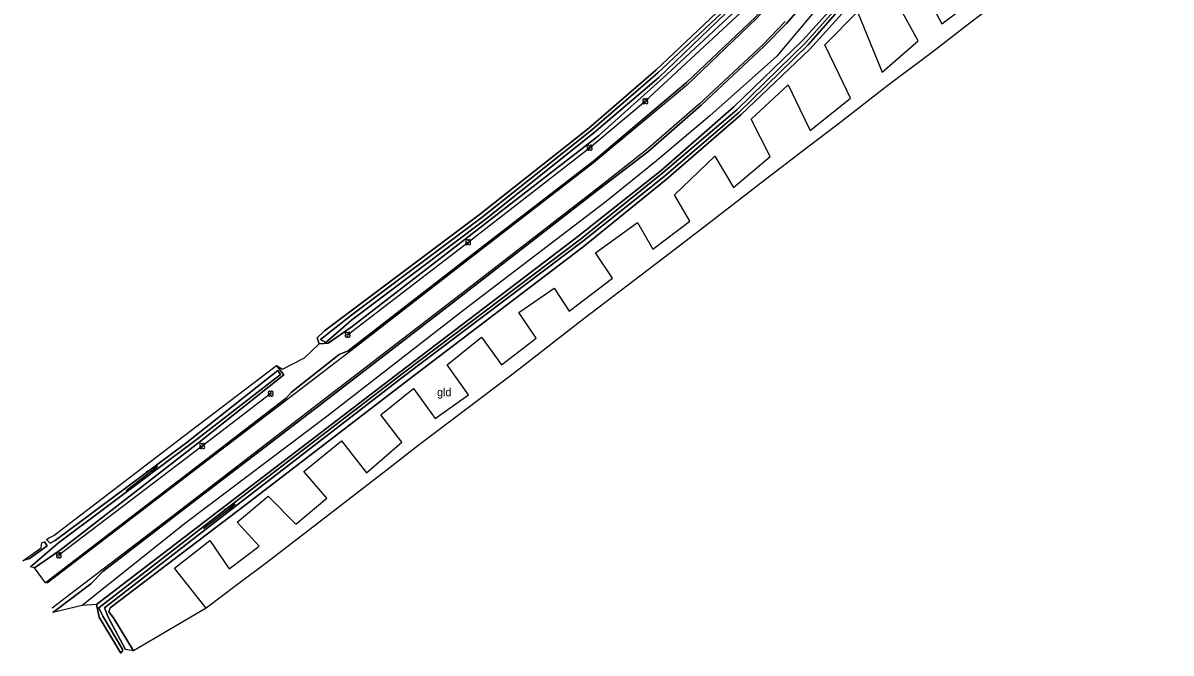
# Model space of a CAD drawing. Extents: x 154825 to 158680, y 370717 to 378075.
# Drawn here: x 155337 to 155480.5, y 377025.1 to 377103.7 of the extents above; entities that cross this region are included whole.
import ezdxf

# ---------------------------------------------------------------- set-up
doc = ezdxf.new("R2010")
doc.units = 0
for name, color, linetype in [('boom', 7, 'Continuous'), ('breuklijn', 7, 'Continuous'), ('deelstreep(1-3)', 7, 'Continuous'), ('grasland_productiegrasl(vs)', 7, 'Continuous'), ('hoogteverschillijn', 7, 'Continuous'), ('insteek sloot', 7, 'Continuous'), ('maaiveldlijn algemeen - gesloten verharding', 7, 'Continuous'), ('Sloot bodem', 7, 'Continuous'), ('stroomrichting  watergangen', 7, 'Continuous'), ('vlak_Grasland', 7, 'Continuous'), ('vlak_Grazige_vegetatie', 7, 'Continuous')]:
    doc.layers.add(name, color=color, linetype=linetype)

msp = doc.modelspace()

# ---------------------------------------------------------------- linework, layer by layer
at = {"layer": 'boom'}
for points in [[(155377.6, 377064.8), (155392.65, 377076.37), (155407.83, 377088.17), (155414.78, 377093.98), (155429, 377107.21), (155435.44, 377114.54), (155441.18, 377121.83), (155447.55, 377130.72), (155453.16, 377140.59), (155460.09, 377153.53), (155463.77, 377161.8), (155468.12, 377175.7), (155472.18, 377189.91), (155474.03, 377197.76)], [(155367.99, 377057.46), (155359.43, 377050.91), (155341.52, 377037.26)]]:
    msp.add_lwpolyline(points, dxfattribs=at)
for centre in [(155414.78, 377093.98), (155407.83, 377088.17), (155392.65, 377076.37), (155377.6, 377064.8), (155367.99, 377057.46), (155359.43, 377050.91), (155341.52, 377037.26)]:
    msp.add_circle(centre, 0.006, dxfattribs=at)
for centre, start, end in [((155414.62, 377094.14), 357.075, 272.925), ((155414.62, 377093.82), 87.075, 2.925), ((155414.94, 377094.14), 267.075, 182.925), ((155414.94, 377093.82), 177.075, 92.925), ((155407.67, 377088.33), 357.075, 272.925), ((155407.67, 377088.01), 87.075, 2.925), ((155407.99, 377088.33), 267.075, 182.925), ((155407.99, 377088.01), 177.075, 92.925), ((155392.5, 377076.53), 357.075, 272.925), ((155392.5, 377076.21), 87.075, 2.925), ((155392.81, 377076.53), 267.075, 182.925), ((155392.81, 377076.21), 177.075, 92.925), ((155377.44, 377064.96), 357.075, 272.925), ((155377.44, 377064.65), 87.075, 2.925), ((155377.76, 377064.96), 267.075, 182.925), ((155377.76, 377064.65), 177.075, 92.925), ((155367.83, 377057.62), 357.075, 272.925), ((155367.83, 377057.3), 87.075, 2.925), ((155368.15, 377057.62), 267.075, 182.925), ((155368.15, 377057.3), 177.075, 92.925), ((155359.27, 377051.07), 357.075, 272.925), ((155359.27, 377050.76), 87.075, 2.925), ((155359.59, 377051.07), 267.075, 182.925), ((155359.59, 377050.76), 177.075, 92.925), ((155341.37, 377037.41), 357.075, 272.925), ((155341.37, 377037.1), 87.075, 2.925), ((155341.68, 377037.41), 267.075, 182.925), ((155341.68, 377037.1), 177.075, 92.925)]:
    msp.add_arc(centre, 0.158, start, end, dxfattribs=at)
at = {"layer": 'breuklijn'}
for points in [[(155480.47, 377195.04), (155478.46, 377186.17), (155475.34, 377175.98), (155472.67, 377167.23), (155468.75, 377156.97), (155465.03, 377148.79), (155460.98, 377140.68), (155457.76, 377134.65), (155452.98, 377126.7), (155444.26, 377114.84), (155438.11, 377107.79), (155433.61, 377102.43), (155431.21, 377099.59), (155422.86, 377092.13), (155416.2, 377086.51), (155409.89, 377081.45), (155392.17, 377067.93), (155375.15, 377054.71), (155357.38, 377041.3), (155344.45, 377031.01)], [(155369.46, 377060.52), (155372.22, 377061.91), (155374.04, 377063.68)]]:
    msp.add_lwpolyline(points, dxfattribs=at)
at = {"layer": 'deelstreep(1-3)'}
for points in [[(155477.46, 377208.51), (155476.34, 377200.59), (155473.15, 377185.68), (155469.83, 377174.01), (155465.88, 377162.56), (155460.84, 377150.5), (155455.27, 377139.85), (155449.42, 377130.25), (155444.28, 377122.85), (155436.81, 377113.34), (155428.71, 377104.37), (155419.95, 377095.96), (155408.26, 377086.23), (155394.72, 377075.74), (155378.7, 377063.34), (155369.81, 377056.5), (155360.13, 377049.15), (155340.07, 377033.79)], [(155432.27, 377103.93), (155429.5, 377101.08), (155421.57, 377093.64), (155414.89, 377087.88), (155408.66, 377082.93), (155390.76, 377069.07), (155374.34, 377056.47), (155356.34, 377042.62), (155343.02, 377032.44), (155340.7, 377030.64)]]:
    msp.add_lwpolyline(points, dxfattribs=at)
at = {"layer": 'hoogteverschillijn'}
for points in [[(155449.54, 377107.92), (155451.82, 377103.65), (155457.4, 377107.84)], [(155458.96, 377106.47), (155455.16, 377103.6), (155450.7, 377100.16), (155445.09, 377095.92), (155438.88, 377091.09), (155435.1, 377088.23), (155429.78, 377084.17), (155421.68, 377077.91), (155417.08, 377074.38), (155407.11, 377066.78), (155398.26, 377059.94), (155386.39, 377050.92), (155382.93, 377048.22), (155373.8, 377041.2), (155367.45, 377036.32), (155363.69, 377033.5), (155359.91, 377030.66), (155355.98, 377035.66), (155360.4, 377039.12), (155362.79, 377035.57), (155366.53, 377038.42), (155363.79, 377041.41), (155367.67, 377044.65), (155371.12, 377041.14), (155374.99, 377044.38), (155372.13, 377047.73), (155376.83, 377051.57), (155379.94, 377047.58), (155384.38, 377051.4), (155381.75, 377054.79), (155385.85, 377058.11), (155388.53, 377054.36), (155392.69, 377057.29), (155390.02, 377061.05), (155394.32, 377064.49), (155396.84, 377061.04), (155401.17, 377064.38), (155398.97, 377067.57), (155403.39, 377070.64), (155405.28, 377067.75), (155410.67, 377071.86), (155408.56, 377075.04), (155413.81, 377078.82), (155415.73, 377075.49), (155420.36, 377079), (155418.42, 377082.27), (155423.47, 377087.13), (155425.81, 377083.21), (155430.38, 377087.06), (155428.02, 377091.75), (155432.63, 377096.02), (155434.1, 377093), (155435.37, 377090.33), (155440.42, 377094.34), (155438.99, 377097.33), (155437.22, 377101.02), (155441.31, 377105.14), (155442.97, 377101.08), (155444.37, 377097.61), (155448.88, 377101.5), (155446.91, 377105.05)]]:
    msp.add_lwpolyline(points, dxfattribs=at)
at = {"layer": 'insteek sloot'}
for points in [[(155472.64, 377205.08), (155471.93, 377200.33), (155471.77, 377198.38), (155470.16, 377189.55), (155466.32, 377176.1), (155462.21, 377164.09), (155458.05, 377154.34), (155452.13, 377142.54), (155446.35, 377132.68), (155440.34, 377124.07), (155433.72, 377115.83), (155425.19, 377106.44), (155416.09, 377097.84), (155407.73, 377090.63), (155394.02, 377079.77), (155376.71, 377066.78), (155374.71, 377065.3), (155373.78, 377064.43), (155374.04, 377063.68)], [(155374.04, 377063.68), (155375.17, 377063.74), (155378.18, 377065.84), (155395.04, 377078.89), (155408.95, 377089.66), (155417.46, 377097.31), (155426.22, 377105.43), (155435.03, 377115.13), (155441.78, 377123.39), (155447.71, 377131.47), (155453.69, 377141.6), (155459.6, 377153.2), (155463.75, 377163.37), (155467.68, 377175.21), (155471.81, 377189.23), (155473.63, 377196.77), (155474.63, 377204.73)], [(155451.19, 377119.66), (155451.03, 377120.07), (155450.43, 377120.47), (155449.8, 377120.13), (155445.23, 377114.02), (155439.36, 377107.03), (155434.48, 377101.6), (155425.86, 377093.27), (155416.78, 377085.33), (155406.36, 377077.1), (155384.28, 377060.25), (155363.68, 377044.5), (155346.21, 377031.12), (155346.58, 377029.55), (155349.25, 377025.05)], [(155350.86, 377025.31), (155348.34, 377029.45), (155347.79, 377030.21), (155347.94, 377030.69), (155364.79, 377043.53), (155385.24, 377059.21), (155407.03, 377075.78), (155417.4, 377084.2), (155426.71, 377092.26), (155435.35, 377100.49), (155440.56, 377106.22), (155445.97, 377112.78), (155450.37, 377118.66), (155451.19, 377119.66)], [(155340.3, 377039.45), (155340.91, 377039.73), (155357.05, 377052.12), (155368.73, 377060.98), (155369.65, 377059.81), (155359.03, 377051.36), (155341.7, 377037.9), (155338.47, 377035.69)], [(155337.04, 377036.56), (155339.3, 377038.18), (155339.41, 377038.84)]]:
    msp.add_lwpolyline(points, dxfattribs=at)
at = {"layer": 'maaiveldlijn algemeen - gesloten verharding'}
for points in [[(155339.84, 377033.84), (155360, 377049.28), (155369.93, 377056.87), (155370.58, 377057.63), (155376.54, 377062.35), (155377.67, 377062.8), (155394.51, 377075.81), (155408.3, 377086.49), (155419.93, 377096.32), (155428.54, 377104.47), (155436.64, 377113.59), (155444.15, 377123.01), (155449.26, 377130.55), (155455.11, 377140.02), (155460.57, 377150.71), (155465.67, 377162.76), (155469.64, 377174.1), (155472.88, 377185.78), (155476.1, 377200.56), (155476.25, 377201.54), (155475.94, 377202.03), (155476.13, 377203.97)], [(155437.65, 377109.68), (155432.44, 377103.7), (155429.65, 377100.86), (155421.75, 377093.5), (155415.09, 377087.66), (155408.78, 377082.82), (155391.23, 377069.23), (155374.17, 377056.07), (155356.8, 377042.78), (155347.02, 377035.23), (155345.52, 377033.7), (155340.79, 377030.12)]]:
    msp.add_lwpolyline(points, dxfattribs=at)
at = {"layer": 'Sloot bodem'}
for points in [[(155374.86, 377063.85), (155374.2, 377064.2), (155378.11, 377067.29), (155394.41, 377079.51), (155408.08, 377090.35), (155416.37, 377097.51), (155425.54, 377106.16), (155434.08, 377115.65), (155440.74, 377123.92), (155446.72, 377132.29), (155452.93, 377142.81), (155458.42, 377153.86), (155462.61, 377163.64), (155466.57, 377175.28), (155470.53, 377189.6), (155472.19, 377197.95), (155473.32, 377204.93)], [(155473.97, 377204.79), (155472.63, 377197.06), (155471.09, 377189.67), (155466.88, 377175.16), (155462.93, 377163.55), (155458.74, 377153.64), (155453.14, 377142.52), (155447.01, 377132.11), (155441.19, 377123.68), (155434.47, 377115.31), (155425.85, 377105.95), (155416.46, 377096.92), (155408.35, 377090.04), (155394.74, 377079.18), (155378.1, 377066.63), (155374.86, 377063.85)], [(155349.52, 377025.46), (155347.04, 377029.64), (155346.53, 377030.69), (155364.01, 377044.28), (155384.58, 377060.06), (155406.86, 377076.86), (155417.03, 377085.06), (155426.21, 377092.91), (155434.86, 377101.32), (155439.68, 377106.75)], [(155440.01, 377106.55), (155435.14, 377101.02), (155426.47, 377092.55), (155417.13, 377084.56), (155407.11, 377076.56), (155384.76, 377059.7), (155364.31, 377043.94), (155347.21, 377030.71), (155347.67, 377029.55), (155349.87, 377025.5)], [(155340, 377039.24), (155340.42, 377038.79), (155341.05, 377039.12), (155357.33, 377051.24), (155368.87, 377060.35), (155369.22, 377059.86), (155358.83, 377051.79), (155341.5, 377038.82), (155337.99, 377035.82)], [(155337.81, 377036.81), (155340.06, 377038.43), (155339.73, 377038.93)]]:
    msp.add_lwpolyline(points, dxfattribs=at)
at = {"layer": 'stroomrichting  watergangen'}
for p, q in [((155349.92, 377045.34), (155353.86, 377048.41)), ((155353.84, 377048.41), (155352.45, 377047.68)), ((155353.86, 377048.41), (155352.8, 377047.24)), ((155359.6, 377040.59), (155363.54, 377043.66)), ((155363.52, 377043.66), (155362.12, 377042.92)), ((155363.54, 377043.66), (155362.48, 377042.49))]:
    msp.add_line(p, q, dxfattribs=at)
at = {"layer": 'vlak_Grasland'}
msp.add_lwpolyline([(155458.96, 377106.47), (155455.16, 377103.6), (155450.7, 377100.16), (155445.09, 377095.92), (155438.88, 377091.09), (155435.1, 377088.23), (155429.78, 377084.17), (155421.68, 377077.91), (155417.08, 377074.38), (155407.11, 377066.78), (155398.26, 377059.94), (155386.39, 377050.92), (155382.93, 377048.22), (155373.8, 377041.2), (155367.45, 377036.32), (155363.69, 377033.5), (155359.91, 377030.66), (155350.86, 377025.31), (155348.34, 377029.45), (155347.79, 377030.21), (155347.94, 377030.69), (155364.79, 377043.53), (155385.24, 377059.21), (155407.03, 377075.78), (155417.4, 377084.2), (155426.71, 377092.26), (155435.35, 377100.49), (155440.56, 377106.22)], dxfattribs=at)
at = {"layer": 'vlak_Grazige_vegetatie'}
for points in [[(155439.36, 377107.03), (155434.48, 377101.6), (155425.86, 377093.27), (155416.78, 377085.33), (155406.36, 377077.1), (155384.28, 377060.25), (155363.68, 377044.5), (155346.21, 377031.12), (155344.45, 377031.01), (155340.79, 377030.12), (155345.52, 377033.7), (155347.02, 377035.23), (155356.8, 377042.78), (155374.17, 377056.07), (155391.23, 377069.23), (155408.78, 377082.82), (155415.09, 377087.66), (155421.75, 377093.5), (155429.65, 377100.86), (155432.44, 377103.7), (155437.65, 377109.68)], [(155439.68, 377106.75), (155434.86, 377101.32), (155426.21, 377092.91), (155417.03, 377085.06), (155406.86, 377076.86), (155384.58, 377060.06), (155364.01, 377044.28), (155346.53, 377030.69), (155347.04, 377029.64), (155349.52, 377025.46), (155349.25, 377025.05), (155346.58, 377029.55), (155346.21, 377031.12), (155363.68, 377044.5), (155384.28, 377060.25), (155406.36, 377077.1), (155416.78, 377085.33), (155425.86, 377093.27), (155434.48, 377101.6), (155439.36, 377107.03)], [(155440.56, 377106.22), (155435.35, 377100.49), (155426.71, 377092.26), (155417.4, 377084.2), (155407.03, 377075.78), (155385.24, 377059.21), (155364.79, 377043.53), (155347.94, 377030.69), (155347.79, 377030.21), (155348.34, 377029.45), (155350.86, 377025.31), (155349.87, 377025.5), (155347.67, 377029.55), (155347.21, 377030.71), (155364.31, 377043.94), (155384.76, 377059.7), (155407.11, 377076.56), (155417.13, 377084.56), (155426.47, 377092.55), (155435.14, 377101.02), (155440.01, 377106.55)], [(155426.22, 377105.43), (155417.46, 377097.31), (155408.95, 377089.66), (155395.04, 377078.89), (155378.18, 377065.84), (155375.17, 377063.74), (155374.04, 377063.68), (155373.78, 377064.43), (155374.71, 377065.3), (155376.71, 377066.78), (155394.02, 377079.77), (155407.73, 377090.63), (155416.09, 377097.84), (155425.19, 377106.44)], [(155425.54, 377106.16), (155416.37, 377097.51), (155408.08, 377090.35), (155394.41, 377079.51), (155378.11, 377067.29), (155374.2, 377064.2), (155374.86, 377063.85), (155378.1, 377066.63), (155394.74, 377079.18), (155408.35, 377090.04), (155416.46, 377096.92), (155425.85, 377105.95)], [(155428.54, 377104.47), (155419.93, 377096.32), (155408.3, 377086.49), (155394.51, 377075.81), (155377.67, 377062.8), (155376.54, 377062.35), (155370.58, 377057.63), (155369.93, 377056.87), (155360, 377049.28), (155339.84, 377033.84), (155338.47, 377035.69), (155341.7, 377037.9), (155359.03, 377051.36), (155369.65, 377059.81), (155368.73, 377060.98), (155369.46, 377060.52), (155372.22, 377061.91), (155374.04, 377063.68), (155375.17, 377063.74), (155378.18, 377065.84), (155395.04, 377078.89), (155408.95, 377089.66), (155417.46, 377097.31), (155426.22, 377105.43)]]:
    msp.add_lwpolyline(points, dxfattribs=at)
for points in [[(155368.73, 377060.98), (155369.65, 377059.81), (155359.03, 377051.36), (155341.7, 377037.9), (155338.47, 377035.69), (155337.99, 377035.82), (155341.5, 377038.82), (155358.83, 377051.79), (155369.22, 377059.86), (155368.87, 377060.35), (155357.33, 377051.24), (155341.05, 377039.12), (155340.42, 377038.79), (155340, 377039.24), (155340.3, 377039.45), (155340.91, 377039.73), (155357.05, 377052.12)], [(155337.81, 377036.81), (155337.04, 377036.56), (155339.3, 377038.18), (155339.41, 377038.84), (155339.73, 377038.93), (155340.06, 377038.43)]]:
    msp.add_lwpolyline(points, close=True, dxfattribs=at)

# ---------------------------------------------------------------- texts
at = {"layer": 'grasland_productiegrasl(vs)'}
msp.add_text('gld', height=1, dxfattribs=at).set_placement((155388.78, 377057.13))

doc.saveas('drawing.dxf')
